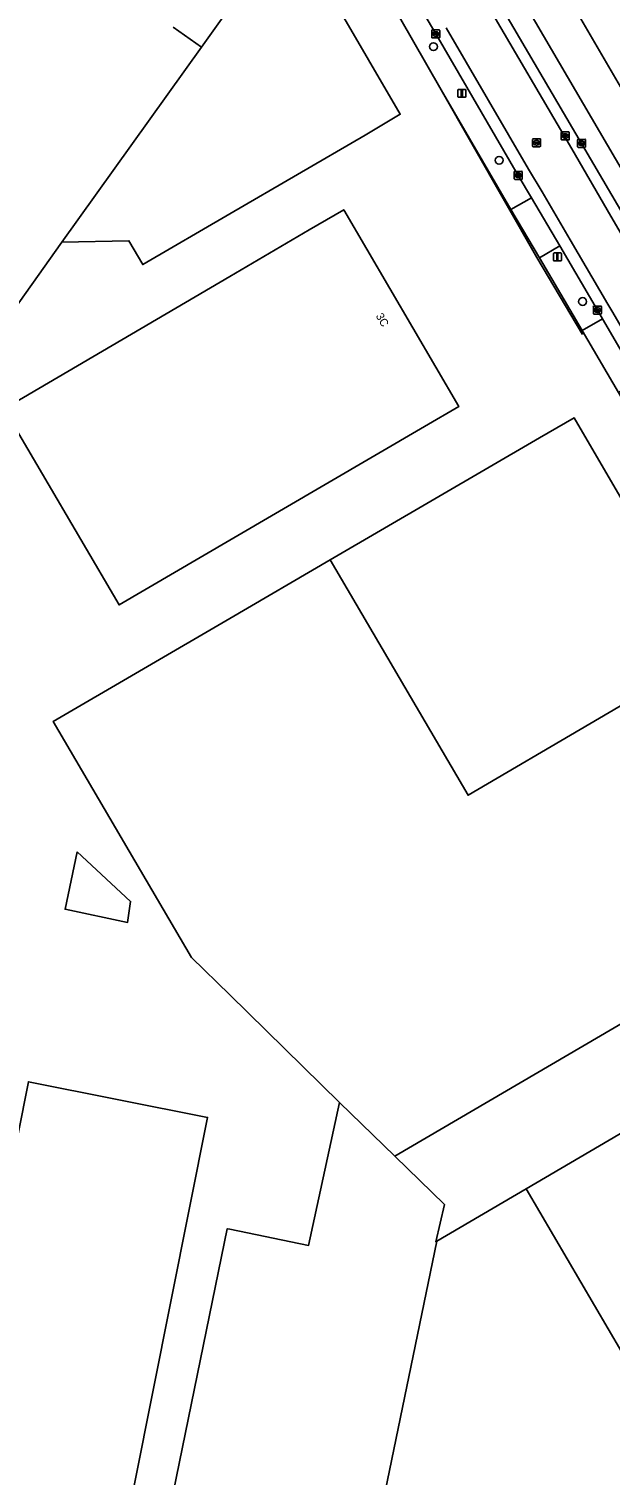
# Model space of a CAD drawing. Extents: x 157692 to 159674, y 381452 to 383291.
# Drawn here: x 158974.9 to 159047.5, y 382294.6 to 382475.2 of the extents above; entities that cross this region are included whole.
import ezdxf

# ---------------------------------------------------------------- set-up
doc = ezdxf.new("R2010")
doc.units = 0
for name, color, linetype in [('IMGEO_Boom', 7, 'Continuous'), ('IMGEO_Erf', 7, 'Continuous'), ('IMGEO_Hek', 7, 'Continuous'), ('IMGEO_Kolk', 7, 'Continuous'), ('IMGEO_Lichtmast', 7, 'Continuous'), ('IMGEO_Pand', 7, 'Continuous'), ('IMGEO_Pand_nummerreeks', 7, 'Continuous'), ('IMGEO_Parkeervlak_gesloten', 7, 'Continuous'), ('IMGEO_Parkeervlak_open', 7, 'Continuous'), ('IMGEO_Rijbaan_lokaal_gesloten', 7, 'Continuous'), ('IMGEO_Rioolput', 7, 'Continuous'), ('IMGEO_Voetpad_open', 7, 'Continuous')]:
    doc.layers.add(name, color=color, linetype=linetype)

msp = doc.modelspace()

# ---------------------------------------------------------------- linework, layer by layer
at = {"layer": 'IMGEO_Boom'}
for centre in [(159025.45, 382473.01), (159033.66, 382458.81), (159044.08, 382441.17)]:
    msp.add_circle(centre, 0.489, dxfattribs=at)
at = {"layer": 'IMGEO_Erf'}
for points in [[(159081.88, 382528.05), (159066.56, 382519.16), (159041.19, 382562.45), (159019.23, 382531.62), (158996.39, 382547.87), (158996.35, 382547.83), (158996.28, 382547.87), (158987.02, 382534.92), (159009.92, 382518.64), (159007.18, 382514.61), (159013.35, 382510.21), (159019.67, 382505.71), (159025.11, 382509.19), (159030.43, 382500), (159031.23, 382498.62), (159031.05, 382498.52), (159051.13, 382463.98), (159051.3, 382464.07), (159056.35, 382455.3), (159107.07, 382484.9)], [(159009.93, 382450.11), (159014.24, 382452.64), (159028.63, 382428.07), (159024.32, 382425.54), (159000, 382411.34), (158986.18, 382403.27), (158971.82, 382427.77), (159000, 382444.29)], [(158980.95, 382372.42), (158987.62, 382366.24), (158987.24, 382363.6), (158979.43, 382365.26)], [(158974.85, 382343.71), (158997.24, 382339.24), (158983.58, 382270.68), (158982.61, 382265.78), (158968.1, 382268.67), (158967.98, 382268.06), (158965.29, 382268.59), (158965.42, 382269.24), (158960.22, 382270.28), (158961.19, 382275.18)]]:
    msp.add_lwpolyline(points, close=True, dxfattribs=at)
for points in [[(159009.41, 382484.97), (159021.31, 382464.56), (159016.91, 382461.96), (159000, 382452.12), (158989.13, 382445.79), (158987.4, 382448.76), (158979.04, 382448.6), (158940.8, 382394.71), (158940.71, 382394.59), (158940.58, 382394.4), (158953.3, 382391.8), (158947.41, 382363.04), (158943.04, 382363.94), (158938.45, 382341.3), (158933.44, 382342.31), (158922.48, 382288.13)], [(159142.47, 382268.95), (159132.63, 382285.81), (159131.32, 382287.91), (159118.09, 382310.54), (159117.63, 382311.24), (159090.76, 382357.55), (159082.62, 382371.46), (159048.55, 382429.79), (159044.02, 382437.53), (159038.68, 382446.62), (159035.12, 382452.66), (159026.42, 382467.6), (159019.41, 382479.84)], [(158992.93, 382475.44), (158996.47, 382472.93), (159000, 382477.91)], [(158977.96, 382388.71), (159000, 382401.56), (159012.56, 382408.89), (159038.69, 382424.13), (159043.02, 382426.65), (159048.75, 382416.85), (159051.69, 382411.83), (159060.17, 382397.33), (159077.52, 382367.68), (159073.21, 382365.16), (159020.64, 382334.39), (159026.81, 382328.36), (159025.73, 382323.72), (159025.86, 382323.79), (159037.04, 382330.34), (159081.15, 382356.17), (159085.47, 382358.7), (159113.82, 382310.27), (159101.57, 382303.09), (159101.19, 382302.87), (159105.69, 382295.18), (159102.44, 382293.27)], [(159038.82, 382273.44), (159040.05, 382278.6), (159041.35, 382279.36), (159037.03, 382286.78), (159035.71, 382286.02), (159034.57, 382285.35), (159018.61, 382288.68), (159015.95, 382275.67), (159010.14, 382276.86), (159008.15, 382267.13), (159000, 382268.81), (158988.6, 382271.16), (158989.6, 382276.06), (158999.69, 382325.34), (159000, 382325.28), (159009.85, 382323.26), (159013.71, 382341.1), (159000, 382354.56), (158995.24, 382359.21), (158977.96, 382388.71)]]:
    msp.add_lwpolyline(points, dxfattribs=at)
at = {"layer": 'IMGEO_Hek'}
msp.add_lwpolyline([(159026.42, 382467.6), (159038.35, 382446.68), (159044.08, 382437.04)], dxfattribs=at)
at = {"layer": 'IMGEO_Kolk'}
for p, q in [((159025.24, 382474.17), (159025.24, 382475.02)), ((159025.32, 382475.1), (159026.17, 382475.1)), ((159025.55, 382474.64), (159025.94, 382474.64)), ((159025.73, 382474.88), (159025.76, 382474.88)), ((159026.24, 382475.02), (159026.24, 382474.17)), ((159026.17, 382474.1), (159025.32, 382474.1)), ((159025.5, 382474.59), (159025.5, 382474.6)), ((159025.94, 382474.55), (159025.54, 382474.55)), ((159025.75, 382474.32), (159025.73, 382474.32)), ((159025.99, 382474.6), (159025.99, 382474.59)), ((159043.46, 382460.5), (159043.46, 382461.36)), ((159043.53, 382461.43), (159044.39, 382461.43)), ((159044.39, 382460.43), (159043.53, 382460.43)), ((159043.72, 382460.92), (159043.72, 382460.94)), ((159043.76, 382460.97), (159044.16, 382460.97)), ((159044.16, 382460.89), (159043.76, 382460.89)), ((159043.95, 382461.21), (159043.97, 382461.21)), ((159043.97, 382460.65), (159043.95, 382460.65)), ((159044.2, 382460.94), (159044.2, 382460.92)), ((159044.46, 382461.36), (159044.46, 382460.5)), ((159035.53, 382456.51), (159035.53, 382457.36)), ((159035.61, 382457.43), (159036.46, 382457.43)), ((159035.79, 382456.93), (159035.79, 382456.94)), ((159035.83, 382456.98), (159036.23, 382456.98)), ((159036.23, 382456.89), (159035.83, 382456.89)), ((159036.02, 382457.21), (159036.04, 382457.21)), ((159036.04, 382456.65), (159036.02, 382456.65)), ((159036.27, 382456.94), (159036.27, 382456.93)), ((159036.53, 382457.36), (159036.53, 382456.51)), ((159036.46, 382456.43), (159035.61, 382456.43)), ((159045.43, 382439.67), (159045.43, 382440.52)), ((159045.5, 382440.6), (159046.35, 382440.6)), ((159045.91, 382440.38), (159045.94, 382440.38)), ((159046.43, 382440.52), (159046.43, 382439.67)), ((159046.35, 382439.6), (159045.5, 382439.6)), ((159045.68, 382440.09), (159045.68, 382440.1)), ((159046.12, 382440.05), (159045.72, 382440.05)), ((159045.73, 382440.14), (159046.12, 382440.14)), ((159045.94, 382439.82), (159045.91, 382439.82)), ((159046.17, 382440.1), (159046.17, 382440.09))]:
    msp.add_line(p, q, dxfattribs=at)
for points in [[(159025.24, 382474.17), (159025.24, 382475.02)], [(159025.32, 382475.1), (159026.17, 382475.1)], [(159026.24, 382475.02), (159026.24, 382474.17)], [(159026.17, 382474.1), (159025.32, 382474.1)], [(159043.46, 382460.5), (159043.46, 382461.36)], [(159043.53, 382461.43), (159044.39, 382461.43)], [(159044.39, 382460.43), (159043.53, 382460.43)], [(159044.46, 382461.36), (159044.46, 382460.5)], [(159035.53, 382456.51), (159035.53, 382457.36)], [(159035.61, 382457.43), (159036.46, 382457.43)], [(159036.53, 382457.36), (159036.53, 382456.51)], [(159036.46, 382456.43), (159035.61, 382456.43)], [(159045.43, 382439.67), (159045.43, 382440.52)], [(159045.5, 382440.6), (159046.35, 382440.6)], [(159046.43, 382440.52), (159046.43, 382439.67)], [(159046.35, 382439.6), (159045.5, 382439.6)]]:
    msp.add_lwpolyline(points, dxfattribs=at)
for centre, radius, start, end in [((159025.32, 382475.02), 0.0765, 91.552, 178.448), ((159025.32, 382475.02), 0.0765, 91.552, 178.448), ((159025.54, 382474.6), 0.0403, 85.8775, 175.7526), ((159025.95, 382474.6), 0.0386, 1.7309, 96.639), ((159026.17, 382475.02), 0.0765, 1.552, 88.448), ((159026.17, 382475.02), 0.0765, 1.552, 88.448), ((159025.32, 382474.17), 0.0765, 181.552, 268.448), ((159025.32, 382474.17), 0.0765, 181.552, 268.448), ((159025.54, 382474.59), 0.0366, 178.938, 274.7102), ((159025.94, 382474.6), 0.043, 264.8664, 352.4533), ((159026.17, 382474.17), 0.0765, 271.552, 358.448), ((159026.17, 382474.17), 0.0765, 271.552, 358.448), ((159043.54, 382461.36), 0.0765, 91.552, 178.448), ((159043.54, 382461.36), 0.0765, 91.552, 178.448), ((159043.54, 382460.51), 0.0765, 181.552, 268.448), ((159043.54, 382460.51), 0.0765, 181.552, 268.448), ((159043.76, 382460.93), 0.0403, 85.8775, 175.7526), ((159043.76, 382460.92), 0.0366, 178.938, 274.7102), ((159044.16, 382460.94), 0.0386, 1.7309, 96.639), ((159044.16, 382460.93), 0.043, 264.8664, 352.4533), ((159044.38, 382461.36), 0.0765, 1.552, 88.448), ((159044.38, 382461.36), 0.0765, 1.552, 88.448), ((159044.38, 382460.51), 0.0765, 271.552, 358.448), ((159044.38, 382460.51), 0.0765, 271.552, 358.448), ((159035.61, 382457.36), 0.0765, 91.552, 178.448), ((159035.61, 382457.36), 0.0765, 91.552, 178.448), ((159035.83, 382456.94), 0.0403, 85.8775, 175.7526), ((159035.83, 382456.93), 0.0366, 178.938, 274.7102), ((159036.24, 382456.94), 0.0386, 1.7309, 96.639), ((159036.23, 382456.93), 0.043, 264.8664, 352.4533), ((159036.46, 382457.36), 0.0765, 1.552, 88.448), ((159036.46, 382457.36), 0.0765, 1.552, 88.448), ((159035.61, 382456.51), 0.0765, 181.552, 268.448), ((159035.61, 382456.51), 0.0765, 181.552, 268.448), ((159036.46, 382456.51), 0.0765, 271.552, 358.448), ((159036.46, 382456.51), 0.0765, 271.552, 358.448), ((159045.5, 382440.52), 0.0765, 91.552, 178.448), ((159045.5, 382440.52), 0.0765, 91.552, 178.448), ((159046.35, 382440.52), 0.0765, 1.552, 88.448), ((159046.35, 382440.52), 0.0765, 1.552, 88.448), ((159045.5, 382439.67), 0.0765, 181.552, 268.448), ((159045.5, 382439.67), 0.0765, 181.552, 268.448), ((159045.72, 382440.1), 0.0403, 85.8775, 175.7526), ((159045.72, 382440.09), 0.0366, 178.938, 274.7102), ((159046.13, 382440.1), 0.0386, 1.7309, 96.639), ((159046.13, 382440.1), 0.043, 264.8664, 352.4533), ((159046.35, 382439.67), 0.0765, 271.552, 358.448), ((159046.35, 382439.67), 0.0765, 271.552, 358.448)]:
    msp.add_arc(centre, radius, start, end, dxfattribs=at)
for centre, major_axis, ratio, start_param, end_param in [((159025.73, 382474.6), (-0.387, 0.002), 0.722429, 4.712389, 7.853982), ((159025.75, 382474.6), (-0.39, 0.002), 0.717154, 1.570796, 4.712389), ((159043.95, 382460.93), (-0.387, 0.002), 0.722429, 4.712389, 7.853982), ((159043.97, 382460.93), (-0.39, 0.002), 0.717154, 1.570796, 4.712389), ((159036.02, 382456.93), (-0.387, 0.002), 0.722429, 4.712389, 7.853982), ((159036.04, 382456.93), (-0.39, 0.002), 0.717154, 1.570796, 4.712389), ((159045.91, 382440.1), (-0.387, 0.002), 0.722429, 4.712389, 7.853982), ((159045.94, 382440.1), (-0.39, 0.002), 0.717154, 1.570796, 4.712389)]:
    msp.add_ellipse(centre, major_axis=major_axis, ratio=ratio, start_param=start_param, end_param=end_param, dxfattribs=at)
at = {"layer": 'IMGEO_Lichtmast'}
for p, q in [((159028.51, 382466.78), (159028.51, 382467.57)), ((159028.51, 382467.57), (159028.51, 382466.78)), ((159028.61, 382467.67), (159029.4, 382467.67)), ((159029.4, 382467.67), (159028.61, 382467.67)), ((159029.5, 382467.57), (159029.5, 382466.78)), ((159029.5, 382466.78), (159029.5, 382467.57)), ((159029.4, 382466.68), (159028.61, 382466.68)), ((159028.61, 382466.68), (159029.4, 382466.68)), ((159040.44, 382446.34), (159040.44, 382447.14)), ((159040.44, 382447.14), (159040.44, 382446.34)), ((159040.54, 382447.24), (159041.33, 382447.24)), ((159041.33, 382447.24), (159040.54, 382447.24)), ((159041.33, 382446.24), (159040.54, 382446.24)), ((159040.54, 382446.24), (159041.33, 382446.24)), ((159041.43, 382447.14), (159041.43, 382446.34)), ((159041.43, 382446.34), (159041.43, 382447.14))]:
    msp.add_line(p, q, dxfattribs=at)
for points in [[(159028.93, 382467.55), (159029.08, 382467.55), (159029.08, 382466.8), (159028.93, 382466.8), (159028.93, 382467.55)], [(159040.86, 382447.11), (159041.01, 382447.11), (159041.01, 382446.36), (159040.86, 382446.36), (159040.86, 382447.11)]]:
    msp.add_lwpolyline(points, dxfattribs=at)
for centre, start, end in [((159028.61, 382467.57), 90, 180), ((159028.61, 382467.57), 90, 180), ((159029.4, 382467.57), 0, 90), ((159029.4, 382467.57), 360, 90), ((159028.61, 382466.78), 180, 270), ((159028.61, 382466.78), 180, 270), ((159029.4, 382466.78), 270, 0), ((159029.4, 382466.78), 270, 0), ((159040.54, 382447.14), 90, 180), ((159040.54, 382447.14), 90, 180), ((159040.54, 382446.34), 180, 270), ((159040.54, 382446.34), 180, 270), ((159041.33, 382447.14), 0, 90), ((159041.33, 382447.14), 360, 90), ((159041.33, 382446.34), 270, 0), ((159041.33, 382446.34), 270, 0)]:
    msp.add_arc(centre, 0.1, start, end, dxfattribs=at)
at = {"layer": 'IMGEO_Pand'}
for points in [[(158979.04, 382448.6), (158987.4, 382448.76), (158989.13, 382445.79), (159000, 382452.12), (159016.91, 382461.96), (159021.31, 382464.56), (159009.41, 382484.97), (159005.43, 382482.64), (159001.86, 382480.55), (159000, 382477.91), (158996.47, 382472.93)], [(159024.32, 382425.54), (159028.63, 382428.07), (159014.24, 382452.64), (159009.93, 382450.11), (159000, 382444.29), (158971.82, 382427.77), (158986.18, 382403.27), (159000, 382411.34)], [(159060.17, 382397.33), (159051.69, 382411.83), (159048.75, 382416.85), (159043.02, 382426.65), (159038.69, 382424.13), (159012.56, 382408.89), (159029.77, 382379.5)], [(159060.17, 382397.33), (159029.77, 382379.5), (159012.56, 382408.89), (159000, 382401.56), (158977.96, 382388.71), (158995.24, 382359.21), (159000, 382354.56), (159013.71, 382341.1), (159020.64, 382334.39), (159073.21, 382365.16), (159077.52, 382367.68)], [(158980.95, 382372.42), (158979.43, 382365.26), (158987.24, 382363.6), (158987.62, 382366.24)], [(159074.61, 382266.21), (159081.72, 382254.14), (159093.7, 382261.16), (159100.24, 382250), (159101.59, 382247.7), (159105.21, 382249.82), (159105.52, 382250), (159106.16, 382250.38), (159105.6, 382251.34), (159113.05, 382255.71), (159113.62, 382254.75), (159114.54, 382255.28), (159130.16, 382264.44), (159122.05, 382278.28), (159117.62, 382275.68), (159113.99, 382273.55), (159102.44, 382293.27), (159105.69, 382295.18), (159101.19, 382302.87), (159101.57, 382303.09), (159113.82, 382310.27), (159085.47, 382358.7), (159081.15, 382356.17), (159037.04, 382330.34)], [(158983.58, 382270.68), (158997.24, 382339.24), (158974.85, 382343.71), (158961.19, 382275.18), (158960.22, 382270.28), (158965.42, 382269.24), (158965.29, 382268.59), (158967.98, 382268.06), (158968.1, 382268.67), (158982.61, 382265.78)], [(159018.61, 382288.68), (159025.86, 382323.79), (159025.73, 382323.72), (159026.81, 382328.36), (159020.64, 382334.39), (159013.71, 382341.1), (159009.85, 382323.26), (159000, 382325.28), (158999.69, 382325.34), (158989.6, 382276.06), (158988.6, 382271.16), (159000, 382268.81), (159008.15, 382267.13), (159010.14, 382276.86), (159015.95, 382275.67)]]:
    msp.add_lwpolyline(points, close=True, dxfattribs=at)
for points in [[(158940.8, 382394.71), (158979.04, 382448.6), (158996.47, 382472.93), (158992.93, 382475.44)], [(159070.47, 382263.81), (159074.61, 382266.21), (159037.04, 382330.34), (159025.86, 382323.79), (159018.61, 382288.68), (159034.57, 382285.35), (159035.71, 382286.02), (159037.03, 382286.78), (159041.35, 382279.36), (159040.05, 382278.6), (159038.82, 382273.44)]]:
    msp.add_lwpolyline(points, dxfattribs=at)
at = {"layer": 'IMGEO_Parkeervlak_gesloten'}
msp.add_lwpolyline([(159031.05, 382498.52), (159031.23, 382498.62), (159030.43, 382500), (159025.11, 382509.19), (159019.67, 382505.71), (159013.35, 382510.21), (159013.25, 382510.08), (159019.54, 382505.58), (159021.94, 382503.86), (159024.2, 382500), (159051.18, 382453.89), (159060.95, 382437.18), (159063.87, 382432.19), (159068.21, 382434.72), (159056.23, 382455.23), (159056.35, 382455.3), (159051.3, 382464.07), (159051.13, 382463.98)], close=True, dxfattribs=at)
at = {"layer": 'IMGEO_Parkeervlak_open'}
msp.add_lwpolyline([(159028.58, 382487.2), (159033.25, 382479.18), (159043.96, 382460.93), (159048.84, 382452.53), (159053.85, 382443.91), (159058.62, 382435.79), (159060.95, 382437.18), (159051.18, 382453.89), (159024.2, 382500), (159021.94, 382503.86), (159019.54, 382505.58), (159013.25, 382510.08), (159007.1, 382514.48), (159006.93, 382514.6), (159000, 382519.5), (158955.62, 382550.89), (158949.31, 382555.35)], dxfattribs=at)
at = {"layer": 'IMGEO_Rijbaan_lokaal_gesloten'}
for points in [[(159020.05, 382484.31), (159025.74, 382474.6), (159036.03, 382456.93), (159037.72, 382454.14), (159041.24, 382448.11), (159045.93, 382440.1), (159046.57, 382439.01), (159051.08, 382431.29), (159052.36, 382432.06), (159047.86, 382439.78), (159047.22, 382440.86), (159042.54, 382448.87), (159039.02, 382454.89), (159037.32, 382457.7), (159027.04, 382475.35)], [(159027.04, 382475.35), (159037.32, 382457.7), (159039.02, 382454.89), (159042.54, 382448.87), (159047.22, 382440.86), (159047.86, 382439.78), (159052.36, 382432.06), (159057.42, 382435.07), (159052.64, 382443.21), (159047.63, 382451.83), (159042.75, 382460.23), (159032.05, 382478.48)], [(159032.05, 382478.48), (159042.75, 382460.23), (159047.63, 382451.83), (159052.64, 382443.21), (159057.42, 382435.07), (159058.62, 382435.79), (159053.85, 382443.91), (159048.84, 382452.53), (159043.96, 382460.93), (159033.25, 382479.18)]]:
    msp.add_lwpolyline(points, dxfattribs=at)
at = {"layer": 'IMGEO_Rioolput'}
for p, q in [((159041.42, 382461.43), (159041.42, 382462.28)), ((159041.5, 382462.35), (159042.35, 382462.35)), ((159041.91, 382462.13), (159041.94, 382462.13)), ((159042.42, 382462.28), (159042.42, 382461.43)), ((159037.84, 382460.58), (159037.84, 382461.43)), ((159037.91, 382461.5), (159038.76, 382461.5)), ((159038.76, 382460.5), (159037.91, 382460.5)), ((159038.1, 382461), (159038.1, 382461.01)), ((159038.14, 382461.05), (159038.54, 382461.05)), ((159038.53, 382460.96), (159038.14, 382460.96)), ((159038.35, 382460.72), (159038.32, 382460.72)), ((159038.33, 382461.28), (159038.35, 382461.28)), ((159038.58, 382461.01), (159038.58, 382461)), ((159038.84, 382461.43), (159038.84, 382460.58)), ((159042.35, 382461.35), (159041.5, 382461.35)), ((159041.68, 382461.85), (159041.68, 382461.86)), ((159041.72, 382461.9), (159042.12, 382461.9)), ((159042.12, 382461.81), (159041.72, 382461.81)), ((159041.93, 382461.57), (159041.91, 382461.57)), ((159042.17, 382461.86), (159042.17, 382461.85))]:
    msp.add_line(p, q, dxfattribs=at)
for points in [[(159041.42, 382461.43), (159041.42, 382462.28)], [(159041.5, 382462.35), (159042.35, 382462.35)], [(159042.42, 382462.28), (159042.42, 382461.43)], [(159037.84, 382460.58), (159037.84, 382461.43)], [(159037.91, 382461.5), (159038.76, 382461.5)], [(159038.76, 382460.5), (159037.91, 382460.5)], [(159038.84, 382461.43), (159038.84, 382460.58)], [(159042.35, 382461.35), (159041.5, 382461.35)]]:
    msp.add_lwpolyline(points, dxfattribs=at)
for centre, radius, start, end in [((159041.5, 382462.28), 0.0765, 91.552, 178.448), ((159041.5, 382462.28), 0.0765, 91.552, 178.448), ((159042.35, 382462.28), 0.0765, 1.552, 88.448), ((159042.35, 382462.28), 0.0765, 1.552, 88.448), ((159037.91, 382461.43), 0.0765, 91.552, 178.448), ((159037.91, 382461.43), 0.0765, 91.552, 178.448), ((159037.91, 382460.58), 0.0765, 181.552, 268.448), ((159037.91, 382460.58), 0.0765, 181.552, 268.448), ((159038.14, 382461.01), 0.0403, 85.8775, 175.7526), ((159038.13, 382461), 0.0366, 178.938, 274.7102), ((159038.54, 382461), 0.043, 264.8664, 352.4533), ((159038.54, 382461.01), 0.0386, 1.7309, 96.639), ((159038.76, 382461.43), 0.0765, 1.552, 88.448), ((159038.76, 382461.43), 0.0765, 1.552, 88.448), ((159038.76, 382460.58), 0.0765, 271.552, 358.448), ((159038.76, 382460.58), 0.0765, 271.552, 358.448), ((159041.5, 382461.43), 0.0765, 181.552, 268.448), ((159041.5, 382461.43), 0.0765, 181.552, 268.448), ((159041.72, 382461.86), 0.0403, 85.8775, 175.7526), ((159041.72, 382461.85), 0.0366, 178.938, 274.7102), ((159042.13, 382461.86), 0.0386, 1.7309, 96.639), ((159042.12, 382461.85), 0.043, 264.8664, 352.4533), ((159042.35, 382461.43), 0.0765, 271.552, 358.448), ((159042.35, 382461.43), 0.0765, 271.552, 358.448)]:
    msp.add_arc(centre, radius, start, end, dxfattribs=at)
for centre, major_axis, ratio, start_param, end_param in [((159041.91, 382461.85), (-0.387, 0.002), 0.722429, 4.712389, 7.853982), ((159041.93, 382461.85), (-0.39, 0.002), 0.717154, 1.570796, 4.712389), ((159038.32, 382461), (-0.387, 0.002), 0.722429, 4.712389, 7.853982), ((159038.35, 382461), (-0.39, 0.002), 0.717154, 1.570796, 4.712389)]:
    msp.add_ellipse(centre, major_axis=major_axis, ratio=ratio, start_param=start_param, end_param=end_param, dxfattribs=at)
at = {"layer": 'IMGEO_Voetpad_open'}
msp.add_lwpolyline([(159019.41, 382479.84), (159026.42, 382467.6), (159035.12, 382452.66), (159037.72, 382454.14), (159036.03, 382456.93), (159025.74, 382474.6), (159020.05, 382484.31)], dxfattribs=at)
for points in [[(159041.24, 382448.11), (159037.72, 382454.14), (159035.12, 382452.66), (159038.68, 382446.62)], [(159046.57, 382439.01), (159045.93, 382440.1), (159041.24, 382448.11), (159038.68, 382446.62), (159044.02, 382437.53)], [(159051.08, 382431.29), (159046.57, 382439.01), (159044.02, 382437.53), (159048.55, 382429.79)]]:
    msp.add_lwpolyline(points, close=True, dxfattribs=at)

# ---------------------------------------------------------------- texts
at = {"layer": 'IMGEO_Pand_nummerreeks'}
msp.add_text('3C', height=1, rotation=300.3536, dxfattribs=at).set_placement((159018.21, 382439.37))

doc.saveas('drawing.dxf')
